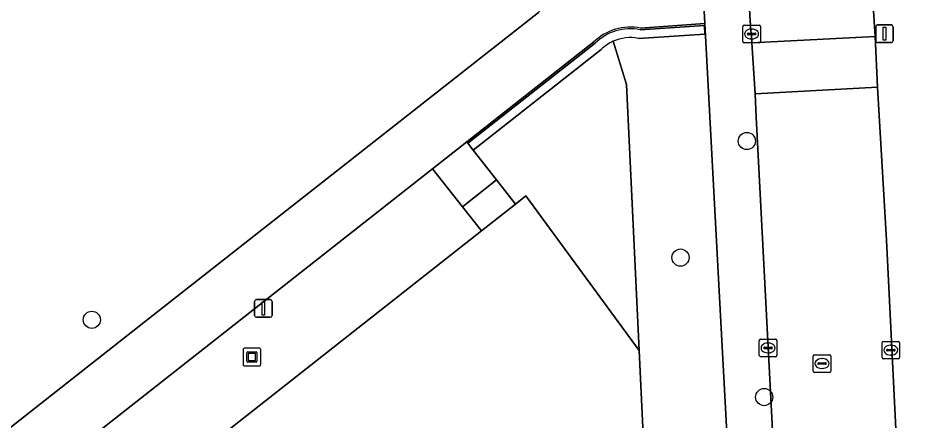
# Model space of a CAD drawing. Extents: x 158086 to 159499, y 382904 to 383981.
# Drawn here: x 158693.5 to 158744.8, y 383524.2 to 383547.1 of the extents above; entities that cross this region are included whole.
import ezdxf

# ---------------------------------------------------------------- set-up
doc = ezdxf.new("R2010")
doc.units = 0
for name, color, linetype in [('IMGEO_Boom', 7, 'Continuous'), ('IMGEO_Groenvoorziening', 7, 'Continuous'), ('IMGEO_Haag', 7, 'Continuous'), ('IMGEO_Hek', 7, 'Continuous'), ('IMGEO_Kolk', 7, 'Continuous'), ('IMGEO_Kunstobject', 7, 'Continuous'), ('IMGEO_Lichtmast', 7, 'Continuous'), ('IMGEO_Rijbaan_lokaal_open', 7, 'Continuous'), ('IMGEO_Rioolput', 7, 'Continuous'), ('IMGEO_Voetpad_gesloten', 7, 'Continuous'), ('IMGEO_Voetpad_open', 7, 'Continuous')]:
    doc.layers.add(name, color=color, linetype=linetype)

msp = doc.modelspace()

# ---------------------------------------------------------------- linework, layer by layer
at = {"layer": 'IMGEO_Boom'}
for centre in [(158735.051, 383540.111), (158731.271, 383533.48), (158697.754, 383529.94), (158736.036, 383525.541)]:
    msp.add_circle(centre, 0.489, dxfattribs=at)
at = {"layer": 'IMGEO_Groenvoorziening'}
for points in [[(158702.156, 383574.337), (158680.931, 383573.36), (158674.764, 383573.077), (158677.118, 383528.876), (158679.089, 383528.07), (158680.713, 383526.895), (158681.461, 383527.561), (158686.066, 383522.837), (158685.386, 383522.176), (158686.769, 383520.56), (158687.327, 383520.034), (158687.349, 383520.013), (158687.768, 383519.617), (158700.718, 383529.789), (158723.182, 383547.434)], [(158727.439, 383545.791), (158728.197, 383543.322), (158728.916, 383528.2), (158730.109, 383503.121), (158730.202, 383501.168), (158730.631, 383492.144), (158730.95, 383485.444), (158733.043, 383446.788), (158734.075, 383427.729), (158734.64, 383417.304), (158727.718, 383419.553), (158726.899, 383417.124), (158719.007, 383419.598), (158718.603, 383418.382), (158718.444, 383417.909), (158718.406, 383417.796), (158719.831, 383417.322), (158737.292, 383411.519), (158739.854, 383413.473), (158738.048, 383446.939), (158735.595, 383492.384), (158735.184, 383500), (158733.498, 383531.232), (158732.658, 383546.796)], [(158728.978, 383546.442), (158732.633, 383546.694), (158732.659, 383546.195), (158728.877, 383545.952)], [(158728.877, 383545.952), (158732.659, 383546.195), (158732.633, 383546.694), (158728.978, 383546.442)], [(158732.658, 383546.796), (158728.998, 383546.54)], [(158726.34, 383545.751), (158719.101, 383540.065), (158719.163, 383539.986), (158726.41, 383545.68)], [(158726.41, 383545.68), (158719.163, 383539.986), (158719.472, 383539.593), (158726.762, 383545.325)], [(158728.197, 383543.322), (158727.439, 383545.791)], [(158726.762, 383545.325), (158719.472, 383539.593), (158720.801, 383537.902), (158721.882, 383536.526), (158722.472, 383536.99), (158728.916, 383528.2), (158728.197, 383543.322)]]:
    msp.add_lwpolyline(points, dxfattribs=at)
for points in [[(158695.6, 383515.861), (158719.932, 383534.994), (158718.851, 383536.37), (158717.151, 383538.534), (158691.526, 383518.406), (158693.177, 383516.306), (158694.308, 383514.868)], [(158695.6, 383515.861), (158730.109, 383503.121), (158728.916, 383528.2), (158722.472, 383536.99), (158721.882, 383536.526), (158719.932, 383534.994)]]:
    msp.add_lwpolyline(points, close=True, dxfattribs=at)
for centre, radius, start, end in [((158728.406, 383543.664), 2.936, 78.359, 134.707), ((158728.406, 383543.663), 2.837, 78.3603, 134.694), ((158728.406, 383543.663), 2.837, 78.3603, 134.694), ((158728.404, 383543.671), 2.329, 78.2933, 114.4832), ((158728.404, 383543.671), 2.329, 78.2933, 114.4832), ((158728.408, 383543.659), 2.342, 114.435, 134.6467), ((158728.408, 383543.659), 2.342, 114.435, 134.6467)]:
    msp.add_arc(centre, radius, start, end, dxfattribs=at)
at = {"layer": 'IMGEO_Haag'}
for points in [[(158728.877, 383545.952), (158732.659, 383546.195), (158732.633, 383546.694), (158728.978, 383546.442)], [(158726.41, 383545.68), (158719.163, 383539.986), (158719.472, 383539.593), (158726.762, 383545.325)]]:
    msp.add_lwpolyline(points, dxfattribs=at)
for centre, radius, start, end in [((158728.406, 383543.663), 2.837, 78.3603, 134.694), ((158728.404, 383543.671), 2.329, 78.2933, 114.4832), ((158728.408, 383543.659), 2.342, 114.435, 134.6467)]:
    msp.add_arc(centre, radius, start, end, dxfattribs=at)
at = {"layer": 'IMGEO_Hek'}
for points in [[(158721.882, 383536.526), (158722.472, 383536.99), (158728.916, 383528.2), (158730.109, 383503.121), (158730.202, 383501.168), (158730.631, 383492.144), (158730.95, 383485.444), (158733.043, 383446.788), (158734.075, 383427.729), (158734.64, 383417.304), (158721.269, 383421.648), (158719.842, 383422.111), (158718.224, 383422.637), (158687.459, 383432.748), (158686.843, 383445.786), (158684.731, 383490.506), (158683.965, 383506.714), (158692.273, 383513.247), (158691.131, 383514.699)], [(158693.177, 383516.306), (158694.308, 383514.868), (158695.6, 383515.861), (158719.932, 383534.994)]]:
    msp.add_lwpolyline(points, dxfattribs=at)
at = {"layer": 'IMGEO_Kolk'}
for p, q in [((158734.82, 383545.779), (158734.82, 383546.631)), ((158734.895, 383546.705), (158735.747, 383546.705)), ((158735.308, 383546.485), (158735.333, 383546.485)), ((158735.821, 383546.631), (158735.821, 383545.779)), ((158735.079, 383546.199), (158735.079, 383546.211)), ((158735.517, 383546.162), (158735.119, 383546.162)), ((158735.122, 383546.248), (158735.52, 383546.248)), ((158735.331, 383545.925), (158735.306, 383545.925)), ((158735.563, 383546.211), (158735.563, 383546.199)), ((158735.747, 383545.705), (158734.895, 383545.705)), ((158735.757, 383527.913), (158735.757, 383528.765)), ((158735.832, 383528.839), (158736.684, 383528.839)), ((158736.245, 383528.619), (158736.27, 383528.619)), ((158736.758, 383528.765), (158736.758, 383527.913)), ((158742.749, 383527.786), (158742.749, 383528.638)), ((158742.824, 383528.712), (158743.676, 383528.712)), ((158743.237, 383528.492), (158743.262, 383528.492)), ((158743.75, 383528.638), (158743.75, 383527.786)), ((158736.016, 383528.333), (158736.016, 383528.345)), ((158736.454, 383528.296), (158736.056, 383528.296)), ((158736.059, 383528.382), (158736.457, 383528.382)), ((158736.268, 383528.059), (158736.243, 383528.059)), ((158736.5, 383528.345), (158736.5, 383528.333)), ((158743.008, 383528.206), (158743.008, 383528.218)), ((158743.446, 383528.169), (158743.048, 383528.169)), ((158743.051, 383528.255), (158743.449, 383528.255)), ((158743.26, 383527.932), (158743.235, 383527.932)), ((158743.492, 383528.218), (158743.492, 383528.206)), ((158736.684, 383527.839), (158735.832, 383527.839)), ((158743.676, 383527.712), (158742.824, 383527.712))]:
    msp.add_line(p, q, dxfattribs=at)
for points in [[(158734.82, 383545.779), (158734.82, 383546.631)], [(158734.895, 383546.705), (158735.747, 383546.705)], [(158735.821, 383546.631), (158735.821, 383545.779)], [(158735.747, 383545.705), (158734.895, 383545.705)], [(158735.757, 383527.913), (158735.757, 383528.765)], [(158735.832, 383528.839), (158736.684, 383528.839)], [(158736.758, 383528.765), (158736.758, 383527.913)], [(158742.749, 383527.786), (158742.749, 383528.638)], [(158742.824, 383528.712), (158743.676, 383528.712)], [(158743.75, 383528.638), (158743.75, 383527.786)], [(158736.684, 383527.839), (158735.832, 383527.839)], [(158743.676, 383527.712), (158742.824, 383527.712)]]:
    msp.add_lwpolyline(points, dxfattribs=at)
for centre, radius, start, end in [((158734.897, 383546.629), 0.0765, 91.552, 178.448), ((158734.897, 383546.629), 0.0765, 91.552, 178.448), ((158735.745, 383546.629), 0.0765, 1.552, 88.448), ((158735.745, 383546.629), 0.0765, 1.552, 88.448), ((158735.119, 383546.208), 0.0403, 85.8775, 175.7526), ((158735.116, 383546.198), 0.0366, 178.938, 274.7102), ((158735.52, 383546.205), 0.043, 264.8664, 352.4533), ((158735.524, 383546.21), 0.0386, 1.7309, 96.639), ((158734.897, 383545.781), 0.0765, 181.552, 268.448), ((158734.897, 383545.781), 0.0765, 181.552, 268.448), ((158735.745, 383545.781), 0.0765, 271.552, 358.448), ((158735.745, 383545.781), 0.0765, 271.552, 358.448), ((158735.834, 383528.763), 0.0765, 91.552, 178.448), ((158735.834, 383528.763), 0.0765, 91.552, 178.448), ((158736.682, 383528.763), 0.0765, 1.552, 88.448), ((158736.682, 383528.763), 0.0765, 1.552, 88.448), ((158742.826, 383528.636), 0.0765, 91.552, 178.448), ((158742.826, 383528.636), 0.0765, 91.552, 178.448), ((158743.674, 383528.636), 0.0765, 1.552, 88.448), ((158743.674, 383528.636), 0.0765, 1.552, 88.448), ((158736.056, 383528.342), 0.0403, 85.8775, 175.7526), ((158736.053, 383528.332), 0.0366, 178.938, 274.7102), ((158736.457, 383528.339), 0.043, 264.8664, 352.4533), ((158736.461, 383528.344), 0.0386, 1.7309, 96.639), ((158743.048, 383528.215), 0.0403, 85.8775, 175.7526), ((158743.045, 383528.205), 0.0366, 178.938, 274.7102), ((158743.449, 383528.212), 0.043, 264.8664, 352.4533), ((158743.453, 383528.217), 0.0386, 1.7309, 96.639), ((158735.834, 383527.915), 0.0765, 181.552, 268.448), ((158735.834, 383527.915), 0.0765, 181.552, 268.448), ((158736.682, 383527.915), 0.0765, 271.552, 358.448), ((158736.682, 383527.915), 0.0765, 271.552, 358.448), ((158742.826, 383527.788), 0.0765, 181.552, 268.448), ((158742.826, 383527.788), 0.0765, 181.552, 268.448), ((158743.674, 383527.788), 0.0765, 271.552, 358.448), ((158743.674, 383527.788), 0.0765, 271.552, 358.448)]:
    msp.add_arc(centre, radius, start, end, dxfattribs=at)
for centre, major_axis, ratio, start_param, end_param in [((158735.307, 383546.205), (-0.387, 0.002), 0.722429, 4.712389, 7.853982), ((158735.332, 383546.205), (-0.39, 0.002), 0.717154, 1.570796, 4.712389), ((158736.244, 383528.339), (-0.387, 0.002), 0.722429, 4.712389, 7.853982), ((158736.269, 383528.339), (-0.39, 0.002), 0.717154, 1.570796, 4.712389), ((158743.236, 383528.212), (-0.387, 0.002), 0.722429, 4.712389, 7.853982), ((158743.261, 383528.212), (-0.39, 0.002), 0.717154, 1.570796, 4.712389)]:
    msp.add_ellipse(centre, major_axis=major_axis, ratio=ratio, start_param=start_param, end_param=end_param, dxfattribs=at)
at = {"layer": 'IMGEO_Kunstobject'}
for p, q in [((158706.369, 383528.237), (158706.369, 383527.396)), ((158706.369, 383528.237), (158706.369, 383527.396)), ((158707.285, 383528.321), (158706.444, 383528.321)), ((158707.285, 383528.321), (158706.444, 383528.321)), ((158706.583, 383527.585), (158706.583, 383528.059)), ((158706.633, 383528.109), (158707.107, 383528.109)), ((158706.663, 383528.009), (158706.663, 383527.635)), ((158707.057, 383528.029), (158706.683, 383528.029)), ((158707.077, 383527.635), (158707.077, 383528.009)), ((158707.157, 383528.059), (158707.157, 383527.585)), ((158707.369, 383527.405), (158707.369, 383528.246)), ((158707.369, 383527.405), (158707.369, 383528.246)), ((158707.107, 383527.535), (158706.633, 383527.535)), ((158706.683, 383527.615), (158707.057, 383527.615)), ((158706.453, 383527.321), (158707.294, 383527.321)), ((158706.453, 383527.321), (158707.294, 383527.321))]:
    msp.add_line(p, q, dxfattribs=at)
for centre, radius, start, end in [((158706.447, 383528.243), 0.0779, 92.4484, 184.2845), ((158706.447, 383528.243), 0.0779, 92.4484, 184.2845), ((158706.633, 383528.059), 0.05, 90, 180), ((158706.683, 383528.009), 0.02, 90, 180), ((158707.057, 383528.009), 0.02, 360, 90), ((158707.107, 383528.059), 0.05, 360, 90), ((158707.291, 383528.243), 0.0779, 2.4484, 94.2845), ((158707.291, 383528.243), 0.0779, 2.4484, 94.2845), ((158706.633, 383527.585), 0.05, 180, 270), ((158706.683, 383527.635), 0.02, 180, 270), ((158707.057, 383527.635), 0.02, 270, 0), ((158707.107, 383527.585), 0.05, 270, 0), ((158706.447, 383527.399), 0.0779, 182.4484, 274.2845), ((158706.447, 383527.399), 0.0779, 182.4484, 274.2845), ((158707.291, 383527.399), 0.0779, 272.4484, 4.2845), ((158707.291, 383527.399), 0.0779, 272.4484, 4.2845)]:
    msp.add_arc(centre, radius, start, end, dxfattribs=at)
at = {"layer": 'IMGEO_Lichtmast'}
for p, q in [((158742.389, 383545.82), (158742.389, 383546.62)), ((158742.389, 383546.62), (158742.389, 383545.82)), ((158742.489, 383546.72), (158743.279, 383546.72)), ((158743.279, 383546.72), (158742.489, 383546.72)), ((158743.379, 383546.62), (158743.379, 383545.82)), ((158743.379, 383545.82), (158743.379, 383546.62)), ((158743.279, 383545.72), (158742.489, 383545.72)), ((158742.489, 383545.72), (158743.279, 383545.72)), ((158707.123, 383531.086), (158707.913, 383531.086)), ((158707.913, 383531.086), (158707.123, 383531.086)), ((158707.023, 383530.186), (158707.023, 383530.986)), ((158707.023, 383530.986), (158707.023, 383530.186)), ((158708.013, 383530.986), (158708.013, 383530.186)), ((158708.013, 383530.186), (158708.013, 383530.986)), ((158707.913, 383530.086), (158707.123, 383530.086)), ((158707.123, 383530.086), (158707.913, 383530.086))]:
    msp.add_line(p, q, dxfattribs=at)
for points in [[(158742.809, 383546.595), (158742.959, 383546.595), (158742.959, 383545.845), (158742.809, 383545.845), (158742.809, 383546.595)], [(158707.443, 383530.961), (158707.593, 383530.961), (158707.593, 383530.211), (158707.443, 383530.211), (158707.443, 383530.961)]]:
    msp.add_lwpolyline(points, dxfattribs=at)
for centre, start, end in [((158742.489, 383546.62), 90, 180), ((158742.489, 383546.62), 90, 180), ((158743.279, 383546.62), 0, 90), ((158743.279, 383546.62), 360, 90), ((158742.489, 383545.82), 180, 270), ((158742.489, 383545.82), 180, 270), ((158743.279, 383545.82), 270, 0), ((158743.279, 383545.82), 270, 0), ((158707.123, 383530.986), 90, 180), ((158707.123, 383530.986), 90, 180), ((158707.913, 383530.986), 0, 90), ((158707.913, 383530.986), 360, 90), ((158707.123, 383530.186), 180, 270), ((158707.123, 383530.186), 180, 270), ((158707.913, 383530.186), 270, 0), ((158707.913, 383530.186), 270, 0)]:
    msp.add_arc(centre, 0.1, start, end, dxfattribs=at)
at = {"layer": 'IMGEO_Rijbaan_lokaal_open'}
msp.add_lwpolyline([(158739.197, 383601.135), (158737.977, 383602.329), (158737.602, 383602.953), (158732.345, 383602.789), (158732.873, 383593.359), (158733.253, 383585.117), (158733.338, 383582.773), (158734.031, 383569.207), (158735.023, 383551.087), (158735.022, 383550.408), (158735.28, 383546.364), (158735.322, 383546.206), (158735.333, 383545.693), (158742.36, 383546.058), (158742.191, 383548.723), (158741.235, 383566.229), (158740.154, 383586.746), (158739.515, 383600.448)], dxfattribs=at)
for points in [[(158735.516, 383542.797), (158742.488, 383543.188), (158742.36, 383546.058), (158735.333, 383545.693)], [(158746.538, 383468.375), (158746.519, 383468.757), (158745.303, 383490.257), (158744.763, 383500), (158744.278, 383508.757), (158742.993, 383534.476), (158742.488, 383543.188), (158735.516, 383542.797), (158735.584, 383541.481), (158737.753, 383500), (158737.883, 383497.52), (158738.862, 383479.114), (158739.475, 383467.995)]]:
    msp.add_lwpolyline(points, close=True, dxfattribs=at)
at = {"layer": 'IMGEO_Rioolput'}
for p, q in [((158738.905, 383527.949), (158739.757, 383527.949)), ((158738.83, 383527.023), (158738.83, 383527.875)), ((158739.089, 383527.443), (158739.089, 383527.455)), ((158739.132, 383527.492), (158739.53, 383527.492)), ((158739.318, 383527.729), (158739.343, 383527.729)), ((158739.573, 383527.455), (158739.573, 383527.443)), ((158739.831, 383527.875), (158739.831, 383527.023)), ((158739.757, 383526.949), (158738.905, 383526.949)), ((158739.527, 383527.406), (158739.129, 383527.406)), ((158739.341, 383527.169), (158739.316, 383527.169))]:
    msp.add_line(p, q, dxfattribs=at)
for points in [[(158738.905, 383527.949), (158739.757, 383527.949)], [(158738.83, 383527.023), (158738.83, 383527.875)], [(158739.831, 383527.875), (158739.831, 383527.023)], [(158739.757, 383526.949), (158738.905, 383526.949)]]:
    msp.add_lwpolyline(points, dxfattribs=at)
for centre, radius, start, end in [((158738.907, 383527.873), 0.0765, 91.552, 178.448), ((158738.907, 383527.873), 0.0765, 91.552, 178.448), ((158739.755, 383527.873), 0.0765, 1.552, 88.448), ((158739.755, 383527.873), 0.0765, 1.552, 88.448), ((158739.129, 383527.452), 0.0403, 85.8775, 175.7526), ((158739.126, 383527.442), 0.0366, 178.938, 274.7102), ((158739.53, 383527.449), 0.043, 264.8664, 352.4533), ((158739.534, 383527.454), 0.0386, 1.7309, 96.639), ((158738.907, 383527.025), 0.0765, 181.552, 268.448), ((158738.907, 383527.025), 0.0765, 181.552, 268.448), ((158739.755, 383527.025), 0.0765, 271.552, 358.448), ((158739.755, 383527.025), 0.0765, 271.552, 358.448)]:
    msp.add_arc(centre, radius, start, end, dxfattribs=at)
for centre, major_axis, ratio, start_param, end_param in [((158739.317, 383527.449), (-0.387, 0.002), 0.722429, 4.712389, 7.853982), ((158739.342, 383527.449), (-0.39, 0.002), 0.717154, 1.570796, 4.712389)]:
    msp.add_ellipse(centre, major_axis=major_axis, ratio=ratio, start_param=start_param, end_param=end_param, dxfattribs=at)
at = {"layer": 'IMGEO_Voetpad_gesloten'}
for points in [[(158728.998, 383546.54), (158732.658, 383546.796), (158732.49, 383549.915), (158726.553, 383549.652), (158725.873, 383549.974), (158725.34, 383550.504), (158723.522, 383552.914), (158722.198, 383554.671), (158716.46, 383562.28), (158705.727, 383576.514), (158704.544, 383578.082), (158701.069, 383577.641), (158674.588, 383576.375), (158674.764, 383573.077), (158680.931, 383573.36), (158702.156, 383574.337)], [(158704.096, 383573.315), (158722.284, 383549.272), (158723.254, 383547.99), (158723.332, 383547.697), (158723.182, 383547.434), (158700.718, 383529.789), (158687.768, 383519.617), (158678.019, 383511.96), (158678.023, 383511.891), (158678.339, 383508.146), (158678.344, 383508.051), (158689.481, 383516.799), (158691.526, 383518.406), (158717.151, 383538.534)], [(158717.151, 383538.534), (158719.101, 383540.065), (158726.34, 383545.751)]]:
    msp.add_lwpolyline(points, dxfattribs=at)
msp.add_arc((158728.406, 383543.664), 2.936, 78.359, 134.707, dxfattribs=at)
at = {"layer": 'IMGEO_Voetpad_open'}
for points in [[(158739.515, 383600.448), (158740.154, 383586.746), (158741.235, 383566.229), (158742.191, 383548.723), (158742.36, 383546.058), (158742.488, 383543.188), (158742.993, 383534.476), (158744.278, 383508.757), (158744.763, 383500), (158745.303, 383490.257), (158746.519, 383468.757), (158746.538, 383468.375), (158746.684, 383465.519), (158747.564, 383448.262), (158748.649, 383428.766), (158749.095, 383420.555), (158749.292, 383417.289), (158749.378, 383416.177)], [(158735.584, 383541.481), (158735.516, 383542.797), (158735.333, 383545.693), (158735.322, 383546.206), (158735.28, 383546.364), (158735.022, 383550.408)], [(158732.49, 383549.915), (158732.658, 383546.796), (158733.498, 383531.232), (158735.184, 383500), (158735.595, 383492.384)], [(158742.501, 383412.454), (158742.485, 383413.101), (158742.461, 383413.327), (158742.139, 383419.461), (158741.059, 383439.167), (158739.997, 383458.525), (158739.632, 383465.14), (158739.475, 383467.995), (158738.862, 383479.114), (158737.883, 383497.52), (158737.753, 383500), (158735.584, 383541.481)]]:
    msp.add_lwpolyline(points, dxfattribs=at)
for points in [[(158717.151, 383538.534), (158718.851, 383536.37), (158720.801, 383537.902), (158719.472, 383539.593), (158719.163, 383539.986), (158719.101, 383540.065)], [(158719.932, 383534.994), (158721.882, 383536.526), (158720.801, 383537.902), (158718.851, 383536.37)]]:
    msp.add_lwpolyline(points, close=True, dxfattribs=at)

doc.saveas('drawing.dxf')
